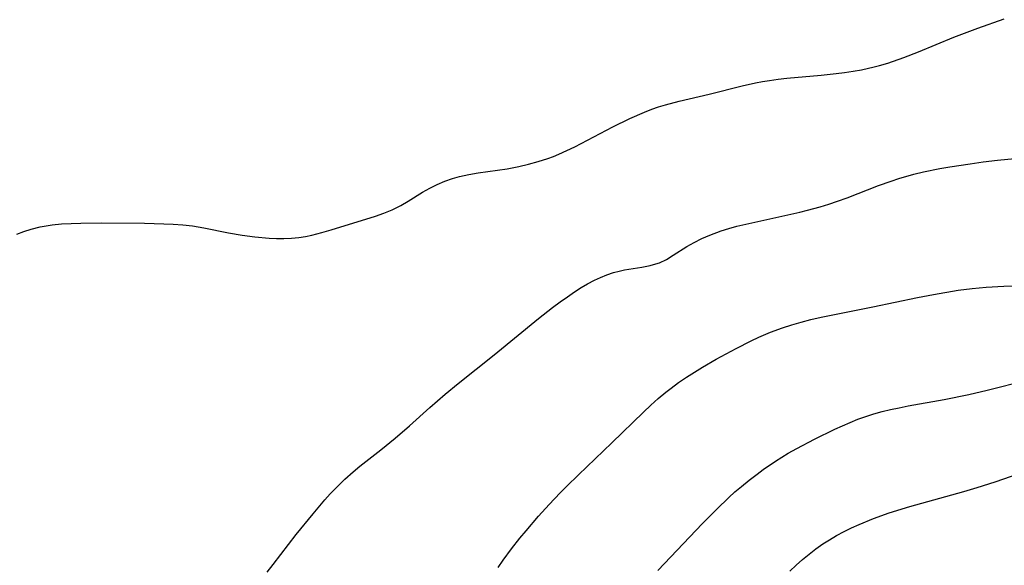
# Model space of a CAD drawing. Header units: metres. Extents: x 1073367 to 1082519, y 1569854 to 1574957.
# Tile 961 of 1056: x 1079375 to 1079564, y 1573818 to 1573923. Entities that reach past the tile are written whole.
import ezdxf

# ---------------------------------------------------------------- set-up
doc = ezdxf.new("R2010")
doc.units = ezdxf.units.M
doc.layers.add('CGG_CurvaNivelLidar_v1', color=253, linetype='Continuous', lineweight=30)

msp = doc.modelspace()

# ---------------------------------------------------------------- linework, layer by layer
at = {"layer": 'CGG_CurvaNivelLidar_v1'}
for p, q in [((1079558.5759, 1573921.215, 78.5), (1079563.615, 1573922.9518, 78.5)), ((1079553.9549, 1573919.4475, 78.5), (1079558.5759, 1573921.215, 78.5)), ((1079547.1731, 1573916.6823, 78.5), (1079553.9549, 1573919.4475, 78.5)), ((1079541.2667, 1573914.5052, 78.5), (1079544.338, 1573915.5822, 78.5)), ((1079544.338, 1573915.5822, 78.5), (1079547.1731, 1573916.6823, 78.5)), ((1079536.2314, 1573913.2183, 78.5), (1079538.6923, 1573913.7587, 78.5)), ((1079538.6923, 1573913.7587, 78.5), (1079539.7139, 1573914.0335, 78.5)), ((1079539.7139, 1573914.0335, 78.5), (1079541.2667, 1573914.5052, 78.5)), ((1079520.2643, 1573911.416, 78.5), (1079521.9397, 1573911.6048, 78.5)), ((1079521.9397, 1573911.6048, 78.5), (1079528.4873, 1573912.1905, 78.5)), ((1079528.4873, 1573912.1905, 78.5), (1079531.3915, 1573912.4992, 78.5)), ((1079531.3915, 1573912.4992, 78.5), (1079533.0126, 1573912.704, 78.5)), ((1079533.0126, 1573912.704, 78.5), (1079534.6267, 1573912.9405, 78.5)), ((1079534.6267, 1573912.9405, 78.5), (1079536.2314, 1573913.2183, 78.5)), ((1079507.0278, 1573908.5619, 78.5), (1079513.3392, 1573910.1388, 78.5)), ((1079513.3392, 1573910.1388, 78.5), (1079515.9406, 1573910.7036, 78.5)), ((1079515.9406, 1573910.7036, 78.5), (1079517.2653, 1573910.9585, 78.5)), ((1079517.2653, 1573910.9585, 78.5), (1079518.595, 1573911.1839, 78.5)), ((1079518.595, 1573911.1839, 78.5), (1079520.2643, 1573911.416, 78.5)), ((1079501.2697, 1573907.2252, 78.5), (1079507.0278, 1573908.5619, 78.5)), ((1079496.0195, 1573905.653, 78.5), (1079497.3178, 1573906.105, 78.5)), ((1079497.3178, 1573906.105, 78.5), (1079498.6291, 1573906.5162, 78.5)), ((1079498.6291, 1573906.5162, 78.5), (1079501.2697, 1573907.2252, 78.5)), ((1079491.8424, 1573903.9085, 78.5), (1079494.6129, 1573905.1113, 78.5)), ((1079494.6129, 1573905.1113, 78.5), (1079496.0195, 1573905.653, 78.5)), ((1079481.282, 1573898.4699, 78.5), (1079488.5613, 1573902.2957, 78.5)), ((1079488.5613, 1573902.2957, 78.5), (1079491.8424, 1573903.9085, 78.5)), ((1079479.7533, 1573897.7256, 78.5), (1079481.282, 1573898.4699, 78.5)), ((1079476.0856, 1573896.2253, 78.5), (1079477.1507, 1573896.6146, 78.5)), ((1079477.1507, 1573896.6146, 78.5), (1079478.2039, 1573897.0361, 78.5)), ((1079478.2039, 1573897.0361, 78.5), (1079479.7533, 1573897.7256, 78.5)), ((1079468.2624, 1573894.2339, 78.5), (1079470.5169, 1573894.6692, 78.5)), ((1079470.5169, 1573894.6692, 78.5), (1079472.3926, 1573895.1141, 78.5)), ((1079472.3926, 1573895.1141, 78.5), (1079474.2507, 1573895.6311, 78.5)), ((1079474.2507, 1573895.6311, 78.5), (1079476.0856, 1573896.2253, 78.5)), ((1079551.232, 1573894.2914, 78), (1079553.1876, 1573894.62, 78)), ((1079553.1876, 1573894.62, 78), (1079557.1117, 1573895.2108, 78)), ((1079557.1117, 1573895.2108, 78), (1079559.5818, 1573895.5635, 78)), ((1079559.5818, 1573895.5635, 78), (1079562.3054, 1573895.903, 78)), ((1079562.3054, 1573895.903, 78), (1079565.6183, 1573896.1992, 78)), ((1079457.8348, 1573892.3923, 78.5), (1079459.1262, 1573892.7618, 78.5)), ((1079459.1262, 1573892.7618, 78.5), (1079460.914, 1573893.1506, 78.5)), ((1079460.914, 1573893.1506, 78.5), (1079462.7322, 1573893.4507, 78.5)), ((1079462.7322, 1573893.4507, 78.5), (1079468.2624, 1573894.2339, 78.5)), ((1079543.3752, 1573892.3568, 78), (1079546.2805, 1573893.2047, 78)), ((1079546.2805, 1573893.2047, 78), (1079548.1357, 1573893.6649, 78)), ((1079548.1357, 1573893.6649, 78), (1079551.232, 1573894.2914, 78)), ((1079453.455, 1573890.5261, 78.5), (1079454.877, 1573891.23, 78.5)), ((1079454.877, 1573891.23, 78.5), (1079456.3371, 1573891.8566, 78.5)), ((1079456.3371, 1573891.8566, 78.5), (1079457.8348, 1573892.3923, 78.5)), ((1079533.4643, 1573888.7041, 78), (1079539.5322, 1573891.0388, 78)), ((1079539.5322, 1573891.0388, 78), (1079541.9355, 1573891.8871, 78)), ((1079541.9355, 1573891.8871, 78), (1079543.3752, 1573892.3568, 78)), ((1079449.2965, 1573888.027, 78.5), (1079452.0735, 1573889.7547, 78.5)), ((1079452.0735, 1573889.7547, 78.5), (1079453.455, 1573890.5261, 78.5)), ((1079446.2059, 1573886.3544, 78.5), (1079447.8925, 1573887.1984, 78.5)), ((1079447.8925, 1573887.1984, 78.5), (1079449.2965, 1573888.027, 78.5)), ((1079528.2991, 1573886.9395, 78), (1079529.9727, 1573887.4614, 78)), ((1079529.9727, 1573887.4614, 78), (1079531.6323, 1573888.0307, 78)), ((1079531.6323, 1573888.0307, 78), (1079533.4643, 1573888.7041, 78)), ((1079434.5633, 1573882.5755, 78.5), (1079443.0544, 1573885.1807, 78.5)), ((1079443.0544, 1573885.1807, 78.5), (1079444.6521, 1573885.7266, 78.5)), ((1079444.6521, 1573885.7266, 78.5), (1079446.2059, 1573886.3544, 78.5)), ((1079514.0773, 1573883.6577, 78), (1079524.4002, 1573885.932, 78)), ((1079524.4002, 1573885.932, 78), (1079525.905, 1573886.2942, 78)), ((1079525.905, 1573886.2942, 78), (1079528.2991, 1573886.9395, 78)), ((1079378.729, 1573883.1218, 78.5), (1079381.0463, 1573883.5033, 78.5)), ((1079381.0463, 1573883.5033, 78.5), (1079382.8474, 1573883.6773, 78.5)), ((1079382.8474, 1573883.6773, 78.5), (1079384.666, 1573883.781, 78.5)), ((1079384.666, 1573883.781, 78.5), (1079386.4972, 1573883.8373, 78.5)), ((1079386.4972, 1573883.8373, 78.5), (1079390.5782, 1573883.8771, 78.5)), ((1079390.5782, 1573883.8771, 78.5), (1079398.7196, 1573883.8209, 78.5)), ((1079398.7196, 1573883.8209, 78.5), (1079402.4217, 1573883.7207, 78.5)), ((1079402.4217, 1573883.7207, 78.5), (1079404.2659, 1573883.6281, 78.5)), ((1079404.2659, 1573883.6281, 78.5), (1079406.103, 1573883.4909, 78.5)), ((1079406.103, 1573883.4909, 78.5), (1079407.9305, 1573883.2932, 78.5)), ((1079407.9305, 1573883.2932, 78.5), (1079410.1152, 1573882.9532, 78.5)), ((1079510.8169, 1573882.8049, 78), (1079512.3527, 1573883.2291, 78)), ((1079512.3527, 1573883.2291, 78), (1079514.0773, 1573883.6577, 78)), ((1079374.2564, 1573881.701, 78.5), (1079375.6278, 1573882.2229, 78.5)), ((1079375.6278, 1573882.2229, 78.5), (1079377.0155, 1573882.6807, 78.5)), ((1079377.0155, 1573882.6807, 78.5), (1079378.729, 1573883.1218, 78.5)), ((1079410.1152, 1573882.9532, 78.5), (1079414.8185, 1573882.0085, 78.5)), ((1079414.8185, 1573882.0085, 78.5), (1079417.478, 1573881.5371, 78.5)), ((1079417.478, 1573881.5371, 78.5), (1079419.9083, 1573881.2147, 78.5)), ((1079429.6159, 1573881.2939, 78.5), (1079430.8599, 1573881.5554, 78.5)), ((1079430.8599, 1573881.5554, 78.5), (1079432.7149, 1573882.0326, 78.5)), ((1079432.7149, 1573882.0326, 78.5), (1079434.5633, 1573882.5755, 78.5)), ((1079505.6379, 1573880.8649, 78), (1079507.1849, 1573881.5372, 78)), ((1079507.1849, 1573881.5372, 78), (1079509.3086, 1573882.3321, 78)), ((1079509.3086, 1573882.3321, 78), (1079510.8169, 1573882.8049, 78)), ((1079419.9083, 1573881.2147, 78.5), (1079422.6654, 1573880.9795, 78.5)), ((1079422.6654, 1573880.9795, 78.5), (1079424.081, 1573880.9231, 78.5)), ((1079424.081, 1573880.9231, 78.5), (1079425.4905, 1573880.9149, 78.5)), ((1079425.4905, 1573880.9149, 78.5), (1079426.9331, 1573880.9655, 78.5)), ((1079426.9331, 1573880.9655, 78.5), (1079428.3641, 1573881.0967, 78.5)), ((1079428.3641, 1573881.0967, 78.5), (1079429.6159, 1573881.2939, 78.5)), ((1079502.7238, 1573879.3403, 78), (1079504.146, 1573880.1343, 78)), ((1079504.146, 1573880.1343, 78), (1079505.6379, 1573880.8649, 78)), ((1079498.8508, 1573876.8972, 78), (1079500.1293, 1573877.6704, 78)), ((1079500.1293, 1573877.6704, 78), (1079502.7238, 1573879.3403, 78)), ((1079494.0965, 1573875.4007, 78), (1079495.6949, 1573875.6979, 78)), ((1079495.6949, 1573875.6979, 78), (1079497.2248, 1573876.1389, 78)), ((1079497.2248, 1573876.1389, 78), (1079497.5293, 1573876.2564, 78)), ((1079497.5293, 1573876.2564, 78), (1079498.8508, 1573876.8972, 78)), ((1079486.1853, 1573873.4295, 78), (1079487.376, 1573873.9141, 78)), ((1079487.376, 1573873.9141, 78), (1079488.6917, 1573874.3622, 78)), ((1079488.6917, 1573874.3622, 78), (1079489.7358, 1573874.6471, 78)), ((1079489.7358, 1573874.6471, 78), (1079490.7831, 1573874.8768, 78)), ((1079490.7831, 1573874.8768, 78), (1079494.0965, 1573875.4007, 78)), ((1079482.4624, 1573871.4732, 78), (1079483.7257, 1573872.2078, 78)), ((1079483.7257, 1573872.2078, 78), (1079485.0082, 1573872.8811, 78)), ((1079485.0082, 1573872.8811, 78), (1079486.1853, 1573873.4295, 78)), ((1079479.8342, 1573869.7393, 78), (1079481.2183, 1573870.6852, 78)), ((1079481.2183, 1573870.6852, 78), (1079482.4624, 1573871.4732, 78)), ((1079546.9508, 1573869.6034, 77.5), (1079550.0453, 1573870.1933, 77.5)), ((1079550.0453, 1573870.1933, 77.5), (1079554.7704, 1573870.9684, 77.5)), ((1079554.7704, 1573870.9684, 77.5), (1079557.4451, 1573871.3213, 77.5)), ((1079557.4451, 1573871.3213, 77.5), (1079560.1728, 1573871.5845, 77.5)), ((1079560.1728, 1573871.5845, 77.5), (1079563.5636, 1573871.7685, 77.5)), ((1079563.5636, 1573871.7685, 77.5), (1079565.2609, 1573871.8113, 77.5)), ((1079476.9928, 1573867.6567, 78), (1079478.4655, 1573868.7527, 78)), ((1079478.4655, 1573868.7527, 78), (1079479.8342, 1573869.7393, 78)), ((1079538.4439, 1573867.8121, 77.5), (1079546.9508, 1573869.6034, 77.5)), ((1079474.3023, 1573865.569, 78), (1079476.9928, 1573867.6567, 78)), ((1079528.4902, 1573865.8147, 77.5), (1079531.3643, 1573866.4147, 77.5)), ((1079531.3643, 1573866.4147, 77.5), (1079538.4439, 1573867.8121, 77.5)), ((1079465.8039, 1573858.6184, 78), (1079474.3023, 1573865.569, 78)), ((1079521.0625, 1573863.7749, 77.5), (1079522.8599, 1573864.3537, 77.5)), ((1079522.8599, 1573864.3537, 77.5), (1079524.676, 1573864.8785, 77.5)), ((1079524.676, 1573864.8785, 77.5), (1079526.5077, 1573865.3542, 77.5)), ((1079526.5077, 1573865.3542, 77.5), (1079528.4902, 1573865.8147, 77.5)), ((1079516.5226, 1573861.9629, 77.5), (1079518.8196, 1573862.9491, 77.5)), ((1079518.8196, 1573862.9491, 77.5), (1079521.0625, 1573863.7749, 77.5)), ((1079512.2085, 1573859.8316, 77.5), (1079515.073, 1573861.28, 77.5)), ((1079515.073, 1573861.28, 77.5), (1079516.5226, 1573861.9629, 77.5)), ((1079508.401, 1573857.7686, 77.5), (1079512.2085, 1573859.8316, 77.5)), ((1079458.9077, 1573853.1035, 78), (1079465.8039, 1573858.6184, 78)), ((1079505.7392, 1573856.2481, 77.5), (1079508.401, 1573857.7686, 77.5)), ((1079502.6612, 1573854.3236, 77.5), (1079504.1874, 1573855.3048, 77.5)), ((1079504.1874, 1573855.3048, 77.5), (1079505.7392, 1573856.2481, 77.5)), ((1079456.4228, 1573851.0711, 78), (1079458.9077, 1573853.1035, 78)), ((1079499.7213, 1573852.2378, 77.5), (1079501.1652, 1573853.2997, 77.5)), ((1079501.1652, 1573853.2997, 77.5), (1079502.6612, 1573854.3236, 77.5)), ((1079560.343, 1573851.8169, 77), (1079569.0078, 1573854.0333, 77)), ((1079497.2651, 1573850.2293, 77.5), (1079498.746, 1573851.4718, 77.5)), ((1079498.746, 1573851.4718, 77.5), (1079499.7213, 1573852.2378, 77.5)), ((1079556.8528, 1573850.9928, 77), (1079560.343, 1573851.8169, 77)), ((1079453.4513, 1573848.539, 78), (1079456.4228, 1573851.0711, 78)), ((1079495.8222, 1573848.9392, 77.5), (1079497.2651, 1573850.2293, 77.5)), ((1079545.2026, 1573848.8188, 77), (1079552.1154, 1573850.0534, 77)), ((1079552.1154, 1573850.0534, 77), (1079556.8528, 1573850.9928, 77)), ((1079449.5346, 1573845.0156, 78), (1079453.4513, 1573848.539, 78)), ((1079488.3552, 1573841.7146, 77.5), (1079494.4081, 1573847.6137, 77.5)), ((1079494.4081, 1573847.6137, 77.5), (1079495.8222, 1573848.9392, 77.5)), ((1079538.6363, 1573847.3138, 77), (1079540.2246, 1573847.7514, 77)), ((1079540.2246, 1573847.7514, 77), (1079541.8294, 1573848.1354, 77)), ((1079541.8294, 1573848.1354, 77), (1079543.4466, 1573848.4793, 77)), ((1079543.4466, 1573848.4793, 77), (1079545.2026, 1573848.8188, 77)), ((1079531.1197, 1573844.3413, 77), (1079534.0472, 1573845.6504, 77)), ((1079534.0472, 1573845.6504, 77), (1079535.5304, 1573846.2497, 77)), ((1079535.5304, 1573846.2497, 77), (1079537.0733, 1573846.8123, 77)), ((1079537.0733, 1573846.8123, 77), (1079538.6363, 1573847.3138, 77)), ((1079446.8238, 1573842.6616, 78), (1079449.5346, 1573845.0156, 78)), ((1079527.2055, 1573842.4299, 77), (1079531.1197, 1573844.3413, 77)), ((1079444.0927, 1573840.4338, 78), (1079446.8238, 1573842.6616, 78)), ((1079481.955, 1573835.6138, 77.5), (1079488.3552, 1573841.7146, 77.5)), ((1079523.8537, 1573840.6669, 77), (1079527.2055, 1573842.4299, 77)), ((1079440.0638, 1573837.2682, 78), (1079444.0927, 1573840.4338, 78)), ((1079522.2076, 1573839.733, 77), (1079523.8537, 1573840.6669, 77)), ((1079517.3964, 1573836.6132, 77), (1079519.77, 1573838.2272, 77)), ((1079519.77, 1573838.2272, 77), (1079522.2076, 1573839.733, 77)), ((1079437.1516, 1573834.7953, 78), (1079438.764, 1573836.2078, 78)), ((1079438.764, 1573836.2078, 78), (1079440.0638, 1573837.2682, 78)), ((1079516.2338, 1573835.7671, 77), (1079517.3964, 1573836.6132, 77)), ((1079561.899, 1573834.3021, 76.5), (1079568.5197, 1573836.6183, 76.5)), ((1079435.409, 1573833.0891, 78), (1079437.1516, 1573834.7953, 78)), ((1079479.7178, 1573833.416, 77.5), (1079481.955, 1573835.6138, 77.5)), ((1079513.2025, 1573833.3766, 77), (1079514.7013, 1573834.5933, 77)), ((1079514.7013, 1573834.5933, 77), (1079516.2338, 1573835.7671, 77)), ((1079558.3961, 1573833.1697, 76.5), (1079561.899, 1573834.3021, 76.5)), ((1079434.3573, 1573831.9601, 78), (1079435.409, 1573833.0891, 78)), ((1079478.4594, 1573832.1336, 77.5), (1079479.7178, 1573833.416, 77.5)), ((1079510.7761, 1573831.2427, 77), (1079511.9765, 1573832.3246, 77)), ((1079511.9765, 1573832.3246, 77), (1079513.2025, 1573833.3766, 77)), ((1079545.4998, 1573829.518, 76.5), (1079555.8704, 1573832.4232, 76.5)), ((1079555.8704, 1573832.4232, 76.5), (1079558.3961, 1573833.1697, 76.5)), ((1079431.0674, 1573828.1294, 78), (1079433.3332, 1573830.8024, 78)), ((1079433.3332, 1573830.8024, 78), (1079434.3573, 1573831.9601, 78)), ((1079476.358, 1573829.9297, 77.5), (1079478.4594, 1573832.1336, 77.5)), ((1079508.5057, 1573829.0614, 77), (1079510.7761, 1573831.2427, 77)), ((1079474.3037, 1573827.6834, 77.5), (1079476.358, 1573829.9297, 77.5)), ((1079505.7548, 1573826.2693, 77), (1079508.5057, 1573829.0614, 77)), ((1079541.5779, 1573828.3054, 76.5), (1079545.4998, 1573829.518, 76.5)), ((1079427.8445, 1573824.1789, 78), (1079431.0674, 1573828.1294, 78)), ((1079471.9088, 1573824.9011, 77.5), (1079474.3037, 1573827.6834, 77.5)), ((1079535.8152, 1573826.1096, 76.5), (1079538.535, 1573827.2244, 76.5)), ((1079538.535, 1573827.2244, 76.5), (1079541.5779, 1573828.3054, 76.5)), ((1079470.7481, 1573823.4815, 77.5), (1079471.9088, 1573824.9011, 77.5)), ((1079497.1519, 1573817.281, 77), (1079505.7548, 1573826.2693, 77)), ((1079531.4661, 1573823.9749, 76.5), (1079532.8908, 1573824.7292, 76.5)), ((1079532.8908, 1573824.7292, 76.5), (1079534.3418, 1573825.4396, 76.5)), ((1079534.3418, 1573825.4396, 76.5), (1079535.8152, 1573826.1096, 76.5)), ((1079423.443, 1573818.4606, 78), (1079427.8445, 1573824.1789, 78)), ((1079469.141, 1573821.423, 77.5), (1079470.7481, 1573823.4815, 77.5)), ((1079528.8422, 1573822.3865, 76.5), (1079530.0731, 1573823.1699, 76.5)), ((1079530.0731, 1573823.1699, 76.5), (1079531.4661, 1573823.9749, 76.5)), ((1079467.5411, 1573819.2448, 77.5), (1079469.141, 1573821.423, 77.5)), ((1079526.213, 1573820.4367, 76.5), (1079527.507, 1573821.442, 76.5)), ((1079527.507, 1573821.442, 76.5), (1079528.8422, 1573822.3865, 76.5)), ((1079466.5905, 1573817.8683, 77.5), (1079467.5411, 1573819.2448, 77.5)), ((1079523.7264, 1573818.2847, 76.5), (1079524.9541, 1573819.3817, 76.5)), ((1079524.9541, 1573819.3817, 76.5), (1079526.213, 1573820.4367, 76.5)), ((1079422.2776, 1573816.9841, 78), (1079423.443, 1573818.4606, 78)), ((1079522.5253, 1573817.1505, 76.5), (1079523.7264, 1573818.2847, 76.5))]:
    msp.add_line(p, q, dxfattribs=at)

doc.saveas('drawing.dxf')
